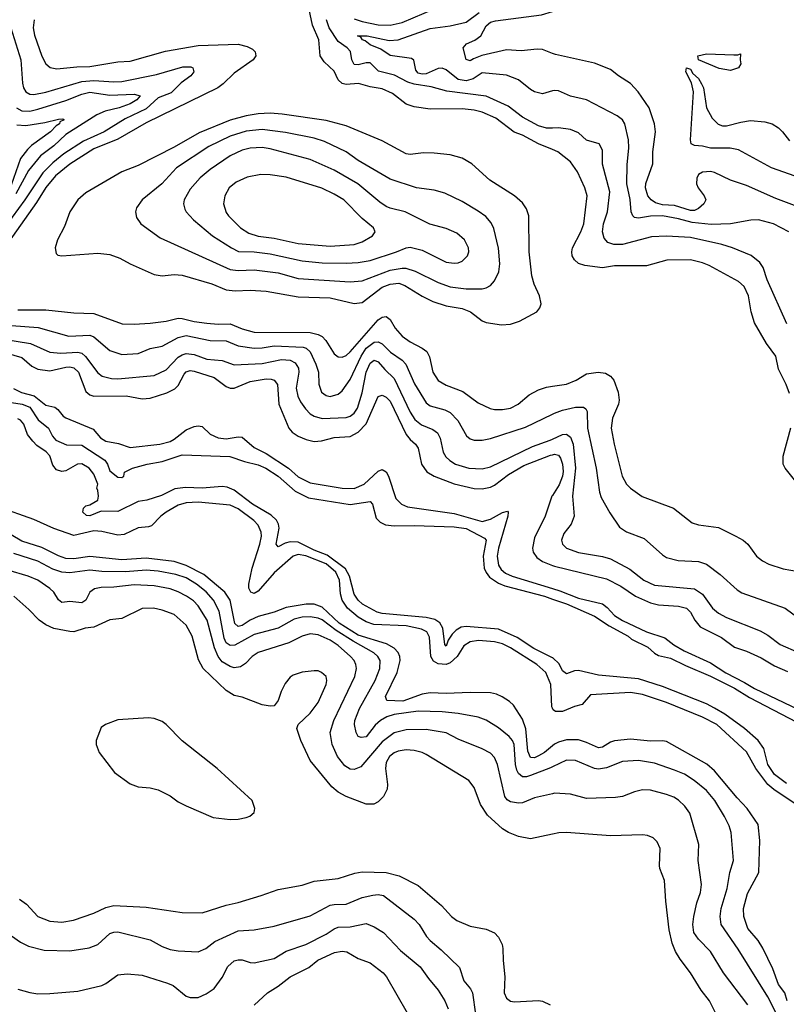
# Model space of a CAD drawing. Header units: inches. Extents: x 1305375 to 1407406, y 744550 to 841633.
# Tile 434 of 509: x 1377339 to 1381169, y 823672 to 828590. Entities that reach past the tile are written whole.
import ezdxf

# ---------------------------------------------------------------- set-up
doc = ezdxf.new("R2010")
doc.units = ezdxf.units.IN
doc.header["$MEASUREMENT"] = 0
doc.layers.add('B3872', color=7, linetype='Continuous')
doc.layers.add('B3882', color=7, linetype='Continuous')

msp = doc.modelspace()

# ---------------------------------------------------------------- linework, layer by layer
at = {"layer": 'B3872', "color": 5}
for points, elevation in [([(1380000, 827941.6), (1379930, 827970.7), (1379850, 828013.4), (1379808.6, 828028.6), (1379717.6, 828097.6), (1379650, 828128.7), (1379610, 828138.3), (1379550, 828144.6), (1379390, 828143.6), (1379310, 828155), (1379270, 828168.4), (1379200.8, 828220.8), (1379150, 828244.7), (1379090, 828254.2), (1379031.8, 828271.8), (1378970, 828265.8), (1378950, 828270.5), (1378929.8, 828290), (1378910, 828333.5), (1378859.8, 828379.8), (1378839.7, 828410), (1378833.3, 828490), (1378802.4, 828562.4), (1378775.8, 828690)], 1180), ([(1379010, 828594.7), (1379050, 828581.6), (1379130, 828565.1), (1379190, 828563), (1379250, 828576.3), (1379414.2, 828645.8)], 1160), ([(1377411.5, 828590), (1377406.4, 828550), (1377412.9, 828512.8), (1377450, 828408.4), (1377469, 828369), (1377490.9, 828350.9), (1377524.2, 828344.1), (1377625.2, 828354.8), (1377690, 828356.5), (1377830, 828379.9), (1377890, 828383.6), (1378067.6, 828432.4), (1378230, 828461.2), (1378430, 828468.1), (1378476.1, 828456.1), (1378502.5, 828442.5), (1378515.5, 828430), (1378518.4, 828410), (1378504.9, 828390), (1378410, 828323.1), (1378355.8, 828270), (1378328, 828250), (1377970, 828074.7), (1377830, 827992.6), (1377710, 827944.2), (1377590, 827869.2), (1377518.4, 827810), (1377470, 827751.9), (1377423.6, 827676.4), (1377263.1, 827450)], 1180), ([(1380000, 828049), (1379970, 828048.2), (1379930, 828059.6), (1379850, 828103.6), (1379778.5, 828158.5), (1379670, 828208), (1379472.5, 828232.5), (1379394.3, 828254.3), (1379310, 828267.5), (1379277.7, 828277.8), (1379212.1, 828312.1), (1379132.1, 828332.1), (1379090, 828373.8), (1379070, 828374.1), (1379030, 828364.8), (1379010, 828366.6), (1378998.1, 828390), (1378991.8, 828431.8), (1378975, 828450), (1378930, 828480.4), (1378884.9, 828550), (1378871.1, 828590)], 1160), ([(1380000, 828234.1), (1379950, 828220.3), (1379910, 828229.8), (1379890, 828240.9), (1379829.9, 828289.9), (1379770, 828313.3), (1379650, 828323.9), (1379604.6, 828295.4), (1379570, 828283.8), (1379530, 828291), (1379470, 828339.5), (1379450, 828348.6), (1379430, 828345.7), (1379370, 828319.3), (1379350, 828318.1), (1379330, 828323.3), (1379317.9, 828337.9), (1379307.3, 828387.3), (1379295.8, 828395.8), (1379190, 828410.5), (1379143, 828443), (1379090, 828464.4), (1379064.8, 828484.8), (1379051.1, 828490), (1379043.5, 828503.5), (1379026.6, 828510), (1379075.5, 828510), (1379185.4, 828485.4), (1379230, 828489.1), (1379390, 828545.8), (1379490, 828558.5), (1379570, 828578.1), (1379634.1, 828625.9)], 1140), ([(1380000, 828421.8), (1379950, 828441.4), (1379923.5, 828443.5), (1379844.8, 828435.2), (1379770, 828440.1), (1379648.3, 828411.7), (1379605.3, 828394.7), (1379590, 828384), (1379570, 828391.3), (1379554, 828450), (1379571.4, 828468.6), (1379613, 828487), (1379643.2, 828510), (1379670, 828559.2), (1379690, 828577.1), (1379715.6, 828584.4), (1379945.1, 828614.9), (1380000, 828631.3)], 1120), ([(1377295.3, 828550), (1377344, 828390), (1377352.3, 828272.3), (1377358.1, 828250), (1377370, 828229.4), (1377390, 828218.6), (1377410, 828215.9), (1377470, 828227.3), (1377650, 828281.3), (1377710, 828286.2), (1377810, 828278.8), (1377850, 828281), (1378023.2, 828316.8), (1378154.2, 828354.2), (1378194.2, 828354.2), (1378203.1, 828350), (1378209.1, 828330), (1378194.5, 828310), (1378145.7, 828274.3), (1378096.1, 828223.9), (1378030, 828199.3), (1377970, 828145.2), (1377865.6, 828094.4), (1377760.2, 828030), (1377656.9, 827983.1), (1377559.4, 827920.6), (1377504.4, 827875.6), (1377454.6, 827825.4), (1377364.7, 827690), (1377270, 827560.4)], 1160), ([(1377322.4, 828150), (1377350, 828134.1), (1377390, 828133.3), (1377430, 828142.4), (1377570, 828185.7), (1377650, 828218.1), (1377690, 828227.5), (1377790, 828213.6), (1377910, 828218), (1377941.1, 828210), (1377923.8, 828190), (1377890, 828169.3), (1377835.2, 828150), (1377766.7, 828133.3), (1377725, 828115), (1377570, 828016.7), (1377510, 827960.5), (1377442.9, 827910), (1377383.5, 827836.5), (1377320, 827720.1)], 1140), ([(1377324.6, 828064.6), (1377370, 828061.2), (1377464.3, 828075.7), (1377532.6, 828092.6), (1377554.2, 828094.2), (1377560.5, 828090), (1377540.3, 828079.7), (1377537.2, 828070), (1377520.8, 828059.2), (1377493.6, 828030), (1377398.4, 827961.6), (1377378.1, 827941.9), (1377343.7, 827896.3), (1377296.6, 827763.4)], 1120), ([(1377330, 827140.6), (1377470, 827141.6), (1377610, 827125), (1377710, 827121.7), (1377850.8, 827070.8), (1377910, 827068.7), (1377990, 827073.9), (1378070, 827084.6), (1378130, 827098.4), (1378150, 827098.2), (1378210, 827083.3), (1378274, 827074), (1378330, 827069.3), (1378390, 827070.5), (1378450, 827046), (1378510, 827029.2), (1378790, 827027.4), (1378830, 827018.3), (1378850, 827007.5), (1378867.9, 826987.9), (1378910, 826921.8), (1378930, 826906.7), (1378950, 826904.2), (1378970, 826913.4), (1378990, 826930.6), (1379130, 827091.6), (1379150, 827104.2), (1379170, 827107.5), (1379190, 827092), (1379215, 827050), (1379250, 827009.4), (1379290, 826980.5), (1379350.3, 826950), (1379372.2, 826932.2), (1379385.4, 826905.4), (1379402.4, 826830), (1379430, 826787.8), (1379470, 826763.7), (1379552.1, 826732.1), (1379630, 826676.9), (1379688.8, 826648.8), (1379710, 826643.2), (1379750, 826642.5), (1379790, 826650.2), (1379829.7, 826670), (1379883.7, 826716.3), (1379930, 826741.1), (1379970, 826754), (1380000, 826758.8)], 1180), ([(1377230, 827067.1), (1377432, 827052), (1377584, 827010), (1377690, 827013.5), (1377710, 827005.9), (1377790, 826937.4), (1377850, 826917.8), (1377930, 826923.5), (1377990, 826947.3), (1378050, 826960.1), (1378130, 827002.8), (1378170, 827012), (1378290, 826987.2), (1378370, 826985.3), (1378430, 826960.5), (1378510, 826948.9), (1378550, 826950.5), (1378610, 826960.9), (1378754.6, 826954.6), (1378770, 826949.6), (1378790.4, 826930.4), (1378817.7, 826870), (1378830.9, 826829.1), (1378833.5, 826770), (1378847.3, 826730), (1378870, 826712.2), (1378890, 826708.7), (1378930, 826720.2), (1378950, 826736.5), (1378990, 826793.5), (1379044, 826910), (1379070, 826949.7), (1379110, 826980.1), (1379130, 826981.7), (1379150, 826970.7), (1379192.1, 826930), (1379250, 826889), (1379268.5, 826870), (1379311.8, 826771.8), (1379370, 826676), (1379390, 826661.9), (1379462, 826642), (1379490, 826627.7), (1379528.2, 826588.2), (1379571.4, 826511.4), (1379590, 826495.8), (1379610, 826489.2), (1379650, 826490.2), (1379690, 826497.6), (1379866, 826554), (1380000, 826620.4)], 1160), ([(1377250, 826996.1), (1377393, 826973), (1377490.1, 826930.1), (1377544.8, 826924.8), (1377630, 826928.9), (1377650, 826923.8), (1377668, 826908), (1377730, 826825.5), (1377750.3, 826810), (1377797.5, 826797.5), (1377830, 826796.3), (1378010, 826812.7), (1378070, 826841.5), (1378130, 826904.1), (1378150, 826916.5), (1378170, 826922), (1378210, 826917.4), (1378274.2, 826894.2), (1378350, 826888.2), (1378410, 826866.8), (1378550, 826872.8), (1378647.3, 826892.7), (1378690.1, 826890.1), (1378715.7, 826875.7), (1378731.6, 826850), (1378733.4, 826830), (1378720.6, 826750), (1378729.1, 826710), (1378741.7, 826681.6), (1378766.2, 826646.2), (1378790, 826621.9), (1378810, 826608.9), (1378850, 826597.5), (1378970, 826603.6), (1378990, 826609.6), (1379010, 826624.8), (1379025.9, 826650), (1379050, 826726), (1379070, 826830.2), (1379090, 826874.8), (1379110, 826890.1), (1379130, 826881.5), (1379162.7, 826842.7), (1379210, 826797.4), (1379290.1, 826630), (1379313.5, 826593.5), (1379345.8, 826565.8), (1379403.2, 826543.2), (1379425.6, 826525.6), (1379439.8, 826499.8), (1379454.8, 826430), (1379467.1, 826407.1), (1379487.6, 826387.6), (1379515.6, 826370), (1379582, 826350), (1379650, 826345.9), (1379690, 826356.4), (1379901.4, 826458.6), (1379988.7, 826490), (1380000, 826495.1)], 1140), ([(1377270, 826925.7), (1377350, 826903), (1377399.9, 826859.9), (1377430, 826844.1), (1377490, 826835.7), (1377570, 826853.9), (1377590, 826856), (1377610, 826851.8), (1377632.5, 826830), (1377670, 826733), (1377690, 826715.8), (1377710, 826710.1), (1377871, 826711), (1377950, 826696.4), (1377990, 826700.4), (1378073.4, 826726.6), (1378114.6, 826745.4), (1378130, 826763.2), (1378160.5, 826819.5), (1378170, 826830.6), (1378190, 826837.1), (1378210, 826834.7), (1378310, 826802.7), (1378370, 826758.5), (1378390, 826750.1), (1378410, 826750.1), (1378490, 826782.8), (1378570, 826796), (1378594.5, 826794.5), (1378610, 826789.3), (1378627.5, 826767.5), (1378633.3, 826670), (1378683, 826550), (1378699.3, 826530), (1378729.3, 826509.3), (1378770, 826493), (1378810, 826483.4), (1378846.2, 826486.2), (1378910, 826503.1), (1378990, 826508.9), (1379030, 826529.5), (1379070, 826572.2), (1379130, 826707.6), (1379150, 826714.8), (1379170, 826705), (1379190, 826684.1), (1379270, 826517.7), (1379290, 826492.5), (1379316.1, 826470), (1379329.5, 826450), (1379345.8, 826370), (1379372.2, 826332.2), (1379409, 826310), (1379510, 826272.3), (1379610, 826248.8), (1379650, 826246.4), (1379690, 826254.5), (1379710, 826264.4), (1379781.1, 826318.9), (1379857.5, 826362.5), (1379990, 826415), (1380000, 826417.3)], 1120), ([(1377307.2, 826747.2), (1377348, 826728), (1377410.7, 826710.7), (1377470, 826664.2), (1377514.4, 826654.4), (1377530, 826643), (1377556.1, 826610), (1377570, 826601.2), (1377705.5, 826545.5), (1377742.2, 826502.2), (1377770, 826485.6), (1377832.7, 826472.7), (1377890, 826453.8), (1378039.5, 826470), (1378090, 826483.6), (1378110, 826494.1), (1378170, 826540.7), (1378210, 826558.3), (1378230, 826561.9), (1378250, 826557.6), (1378290, 826520.5), (1378330, 826501), (1378370, 826496.1), (1378430, 826506.7), (1378450, 826504.4), (1378510, 826453.8), (1378570, 826424), (1378681.2, 826350), (1378730, 826307.1), (1378790, 826276), (1378950, 826249.7), (1379010, 826248), (1379060.2, 826270), (1379130, 826335.5), (1379150, 826343.7), (1379170, 826331), (1379180.8, 826310), (1379217.7, 826197.7), (1379246.9, 826170), (1379276.9, 826156.9), (1379510, 826123.5), (1379650, 826084), (1379690, 826094.5), (1379750, 826128.3), (1379775.8, 826135.8), (1379779.6, 826130), (1379776.9, 826110), (1379730.1, 825950), (1379724.5, 825910), (1379730, 825865.6), (1379743.5, 825843.5), (1379765.3, 825825.3), (1379799.7, 825810), (1380000, 825748.5)], 1080), ([(1377297.8, 826677.8), (1377352, 826670), (1377390, 826654.6), (1377430.7, 826590.7), (1377483.2, 826550), (1377502.8, 826510), (1377520.3, 826490), (1377572.9, 826467.1), (1377650, 826465.2), (1377764.5, 826390), (1377777.4, 826370), (1377790, 826336.4), (1377830, 826304.4), (1377850, 826302.8), (1377859, 826310), (1377862, 826330), (1377902, 826350), (1377975.3, 826370), (1378050, 826383.6), (1378150, 826415.9), (1378388.2, 826408.2), (1378462.6, 826382.6), (1378530, 826367), (1378568.9, 826350), (1378630.8, 826310), (1378715, 826235), (1378782.2, 826202.2), (1378990, 826168.2), (1379090, 826184.2), (1379101.5, 826170), (1379120.4, 826100.4), (1379139.7, 826079.7), (1379166.6, 826066.6), (1379210, 826061.9), (1379310, 826064.4), (1379510, 826057.4), (1379570, 826049.1), (1379660.3, 826000.3), (1379668.4, 825990), (1379654.4, 825910), (1379659.5, 825850), (1379668.5, 825828.5), (1379685.8, 825805.8), (1379730, 825775.3), (1379762.6, 825762.6), (1379961.2, 825710), (1380000, 825696.3)], 1060), ([(1380000, 825403.2), (1379906.6, 825450), (1379824.4, 825504.4), (1379730, 825545.4), (1379570, 825558.7), (1379544.1, 825555.9), (1379518.5, 825541.5), (1379499.2, 825520.8), (1379479.7, 825490), (1379470, 825460.5), (1379463.1, 825470), (1379453.4, 825550), (1379437, 825577), (1379413.3, 825593.3), (1379370, 825604.4), (1379150, 825623.5), (1379124.4, 825630), (1379052, 825670), (1379029.9, 825690), (1379010, 825720.4), (1378987.3, 825810), (1378966.6, 825846.6), (1378875.7, 825915.7), (1378810, 825939.7), (1378730, 825980.7), (1378690, 825982.7), (1378665, 825975), (1378630, 825956.3), (1378619.8, 825970), (1378634.8, 826050), (1378632, 826070), (1378622, 826090), (1378594.6, 826114.6), (1378501.5, 826170), (1378410, 826239.9), (1378375, 826255), (1378350, 826258.6), (1378250, 826250.7), (1378166.6, 826253.4), (1378113.9, 826246.1), (1378047.3, 826212.7), (1377974.8, 826190), (1377930, 826182.9), (1377830, 826132.9), (1377745.5, 826134.5), (1377690, 826112), (1377672.7, 826112.7), (1377654, 826130), (1377658, 826150), (1377670, 826162), (1377690, 826166), (1377728.7, 826190), (1377733.3, 826210), (1377730, 826238), (1377724, 826250), (1377729, 826270), (1377710, 826320.7), (1377686, 826350), (1377650, 826371.2), (1377628.5, 826370), (1377570, 826336), (1377550, 826333.1), (1377522.2, 826342.2), (1377504.7, 826364.7), (1377490, 826411.1), (1377471.6, 826431.6), (1377423.9, 826463.9), (1377404.2, 826484.2), (1377377.6, 826517.6), (1377359.8, 826570), (1377343.5, 826590), (1377330, 826596.8)], 1060), ([(1380000, 825151.9), (1379997.7, 825157.7), (1379992.3, 825270), (1379967.5, 825330), (1379922.3, 825370), (1379790, 825451.9), (1379750, 825472.3), (1379710, 825482.9), (1379631.1, 825488.9), (1379590, 825482.6), (1379558.1, 825461.9), (1379524.6, 825410), (1379490, 825377.6), (1379470, 825369.3), (1379430, 825372.3), (1379406.1, 825386.1), (1379392.5, 825410), (1379386.6, 825506.6), (1379372.3, 825532.3), (1379346.1, 825546.1), (1379270, 825561.7), (1379108.3, 825568.3), (1379070, 825581.7), (1379030, 825605.7), (1378976.1, 825650), (1378950.2, 825690), (1378942.3, 825722.3), (1378936.2, 825790), (1378918.7, 825830), (1378870, 825872.6), (1378768.3, 825911.7), (1378730, 825918.4), (1378704.6, 825910), (1378610, 825826.8), (1378530, 825735.9), (1378510, 825724.6), (1378493.1, 825730), (1378483.6, 825750), (1378482.8, 825770), (1378499.9, 825850), (1378539.2, 825970), (1378546.1, 826010), (1378544.8, 826030), (1378530, 826064.5), (1378508.7, 826088.7), (1378430, 826147.6), (1378390, 826165.6), (1378230, 826180.6), (1378170, 826177.4), (1378130, 826164.5), (1378071.2, 826130), (1378044.7, 826110), (1377997.8, 826062.2), (1377983.1, 826056.9), (1377930, 826051.6), (1377860.7, 826019.3), (1377830, 826015.7), (1377750, 826033.8), (1377710, 826036.5), (1377610, 826013.3), (1377509, 826049), (1377410, 826092.9), (1377230, 826157.1)], 1080), ([(1380000, 826213.5), (1379997.8, 826210), (1379963.1, 826110), (1379910, 826001.3), (1379900.4, 825950), (1379903.5, 825930), (1379923.1, 825903.1), (1379950, 825883.9), (1380000, 825864)], 1120), ([(1380000, 824962.7), (1379960.1, 824930), (1379930, 824912.8), (1379910, 824903.6), (1379890, 824904), (1379877, 824937), (1379867.3, 825047.3), (1379850, 825096.4), (1379805.8, 825165.8), (1379785, 825185), (1379748.3, 825208.3), (1379721.3, 825221.3), (1379690, 825227.2), (1379590, 825229.9), (1379470, 825224.1), (1379390, 825227.6), (1379350, 825221.4), (1379253.3, 825186.7), (1379173.6, 825190), (1379166.7, 825210), (1379223.8, 825330), (1379240.4, 825390), (1379238.2, 825410), (1379229.6, 825429.6), (1379210, 825451.6), (1379172, 825472), (1379030, 825515), (1378935.2, 825575.2), (1378850, 825655.4), (1378810, 825671), (1378770, 825671.2), (1378670, 825654.1), (1378610, 825631.1), (1378530, 825608.8), (1378490, 825589.9), (1378450, 825564.2), (1378430, 825559), (1378414.5, 825574.5), (1378389.9, 825690), (1378363.6, 825730), (1378259.2, 825819.2), (1378170, 825864.3), (1378110, 825884.1), (1377970, 825900.5), (1377850, 825892.6), (1377690, 825907.9), (1377610, 825897.9), (1377570, 825898.9), (1377532.5, 825912.5), (1377450, 825954.2), (1377350, 825984.5), (1377296.5, 826016.5)], 1120), ([(1380000, 824858.6), (1379990, 824853.8), (1379890, 824814.7), (1379870, 824808.5), (1379850, 824808.9), (1379830, 824824.5), (1379822.1, 824842.1), (1379816.1, 824870), (1379809.2, 824969.2), (1379800.4, 824990), (1379784.9, 825010), (1379730, 825053.3), (1379670, 825091.2), (1379630, 825105.6), (1379530, 825124.5), (1379450, 825132.7), (1379330, 825135.7), (1379210, 825120.1), (1379172.6, 825107.4), (1379142, 825090), (1379114.4, 825065.6), (1379070, 825007.7), (1379044, 825004), (1379029.9, 825009.9), (1379020.4, 825030), (1379010.8, 825070), (1379012.9, 825090), (1379036.6, 825150), (1379114.4, 825290), (1379137.6, 825350), (1379139.6, 825390), (1379127.2, 825410), (1379107.9, 825428), (1379005.1, 825485.1), (1378919.7, 825539.7), (1378850, 825592.2), (1378830, 825600.8), (1378790, 825607.8), (1378750, 825606.2), (1378710, 825595.4), (1378630, 825550.4), (1378510, 825519.3), (1378413.8, 825466.2), (1378390, 825463.4), (1378370, 825478.3), (1378360.2, 825500.2), (1378334.9, 825634.9), (1378306.8, 825690), (1378270, 825732.5), (1378222.6, 825770), (1378170, 825801.5), (1378119.5, 825819.5), (1378030, 825836), (1377970, 825840.4), (1377868, 825832), (1377750, 825833.7), (1377690, 825840.5), (1377590, 825826.5), (1377550, 825830.6), (1377504.8, 825844.8), (1377430, 825885), (1377310, 825923.2)], 1140), ([(1380000, 824723.8), (1379910, 824704), (1379850, 824678.4), (1379830, 824676.1), (1379790, 824682.5), (1379773.5, 824693.5), (1379761.6, 824710), (1379725.9, 824870), (1379710, 824904.7), (1379690, 824926.2), (1379650, 824948.4), (1379530, 824996.5), (1379470, 825027.9), (1379370, 825044.3), (1379270, 825043.4), (1379210, 825027.6), (1379150, 824982.5), (1379042.3, 824857.7), (1379010, 824844), (1378990, 824846.9), (1378963.6, 824863.6), (1378926.5, 824910), (1378900.6, 824970), (1378889.9, 825030), (1378907.7, 825090), (1379012.5, 825310), (1379020.9, 825350), (1379018.4, 825370), (1379009.1, 825390), (1378991.3, 825410), (1378930, 825464.2), (1378890, 825490.3), (1378830, 825516.9), (1378790, 825522.4), (1378750, 825510.5), (1378682.9, 825477.1), (1378530, 825428.5), (1378499.7, 825410), (1378466.4, 825373.6), (1378441.9, 825358.1), (1378410, 825352.9), (1378390, 825358.5), (1378350, 825382.6), (1378329.6, 825409.6), (1378312.9, 825452.9), (1378275.7, 825590), (1378230, 825662.3), (1378206.5, 825686.5), (1378171.5, 825710), (1378130, 825732.7), (1378090, 825746.7), (1378010, 825761.6), (1377910, 825767.7), (1377810, 825755.5), (1377746.3, 825753.7), (1377713.4, 825746.6), (1377700.9, 825739.1), (1377690.1, 825729.9), (1377669.4, 825690.6), (1377650, 825677.2), (1377590, 825683.4), (1377550, 825679.2), (1377532.7, 825692.7), (1377509.9, 825729.9), (1377490, 825749), (1377429.7, 825790), (1377380.5, 825810), (1377280.3, 825840.3)], 1160), ([(1380000, 824521.2), (1379890, 824499.3), (1379830, 824510.9), (1379780.7, 824530), (1379750, 824548.7), (1379676.1, 824616.1), (1379641, 824670), (1379610, 824755.1), (1379582.6, 824790), (1379370, 824919.8), (1379349.6, 824930), (1379310, 824939.9), (1379270, 824943), (1379230, 824937.1), (1379210, 824928.7), (1379186.8, 824910), (1379170, 824879.1), (1379165.5, 824850), (1379175.8, 824770), (1379174.2, 824745.8), (1379156.6, 824710), (1379130, 824683.7), (1379107.6, 824672.4), (1379070, 824671.2), (1378969.4, 824709.4), (1378930, 824731.2), (1378897.7, 824757.7), (1378789.8, 824890), (1378744.2, 824990), (1378724.2, 825050), (1378729.5, 825070), (1378790, 825126.5), (1378830, 825179.5), (1378870.6, 825270), (1378874, 825290), (1378869.6, 825310), (1378846, 825330), (1378830, 825336.9), (1378810, 825338.3), (1378750, 825331.1), (1378704.6, 825315.4), (1378690, 825306), (1378664.8, 825275.2), (1378645.1, 825234.9), (1378630, 825189), (1378610, 825162.9), (1378590, 825161.3), (1378550, 825167.2), (1378450, 825206.6), (1378410, 825215), (1378370, 825238.9), (1378255.5, 825350), (1378232.5, 825392.5), (1378200.5, 825510), (1378170, 825565.6), (1378110, 825618.5), (1378050, 825640.8), (1378008, 825650), (1377950, 825649.8), (1377850, 825599.7), (1377790, 825592.2), (1377710, 825556.4), (1377666, 825550), (1377610, 825533.1), (1377590, 825533.6), (1377510, 825549.1), (1377470, 825566.8), (1377436.4, 825590), (1377384.5, 825644.5), (1377309.8, 825710)], 1180), ([(1377337.4, 824197.4), (1377372.5, 824172.5), (1377430, 824111.3), (1377490, 824086.6), (1377550, 824082.7), (1377608.3, 824091.7), (1377710, 824126.7), (1377770, 824156.1), (1377810, 824165.9), (1377970, 824156.8), (1378150, 824130.2), (1378250, 824128.7), (1378370, 824167.7), (1378430, 824179.8), (1378545.3, 824214.7), (1378630, 824245.8), (1378750, 824267), (1378810, 824287.6), (1378930, 824300.1), (1379013.1, 824326.9), (1379050, 824334), (1379170, 824330.1), (1379233.9, 824313.9), (1379330, 824265.8), (1379446, 824166), (1379495.6, 824110), (1379522.4, 824090), (1379590, 824062), (1379670, 824047.8), (1379710, 824028.5), (1379730, 824007.7), (1379748.7, 823970), (1379752.9, 823950), (1379753.6, 823890), (1379763.2, 823810), (1379758.8, 823730), (1379770, 823702), (1379790, 823687.8), (1379810, 823683.6), (1379930, 823691.3), (1379950, 823687.9), (1379988.2, 823670)], 1180), ([(1377270, 824034), (1377342.9, 823982.9), (1377383.2, 823963.2), (1377461.7, 823941.7), (1377590, 823939.7), (1377685.9, 823954.1), (1377730, 823971.3), (1377790, 824025.9), (1377810, 824032.8), (1377830, 824033.4), (1377990, 823994.2), (1378050, 823961.3), (1378090, 823945.3), (1378130, 823939.1), (1378230, 823934.7), (1378269.1, 823950.9), (1378313.8, 823986.2), (1378430, 824038.5), (1378510, 824043.5), (1378610, 824061.6), (1378790, 824113.1), (1378890, 824166.5), (1378910, 824171.2), (1378970, 824172.5), (1379050, 824205.3), (1379103.3, 824216.7), (1379130, 824221), (1379155.9, 824215.9), (1379310, 824096.5), (1379334.7, 824070), (1379371.4, 824011.4), (1379390, 823990.3), (1379444.2, 823944.2), (1379535.4, 823855.4), (1379556.9, 823790), (1379590.2, 823750), (1379600.2, 823730), (1379616.5, 823623.5)], 1160), ([(1377330, 823747.6), (1377390, 823730.3), (1377430, 823724.6), (1377490, 823725.3), (1377630, 823737.4), (1377750, 823766.3), (1377770, 823775.6), (1377830, 823819.6), (1377875.7, 823824.3), (1377950, 823817.8), (1378077.5, 823777.5), (1378106, 823766), (1378170, 823712.6), (1378190, 823706.2), (1378230, 823706), (1378270, 823723.6), (1378310, 823751.7), (1378350, 823806.5), (1378378.6, 823861.4), (1378410, 823888.4), (1378430, 823894.3), (1378450, 823894), (1378490, 823880.3), (1378510, 823879), (1378610, 823900.9), (1378670, 823937.5), (1378768.2, 823970), (1378870, 824021.9), (1378910, 824049.5), (1378930, 824056.8), (1378990, 824058.2), (1379070, 824076.1), (1379110, 824059.7), (1379156.9, 824030), (1379240.8, 823940.8), (1379339.8, 823859.8), (1379380.4, 823800.4), (1379430, 823742.4), (1379462.7, 823690), (1379479.5, 823650)], 1140), ([(1378510, 823668.4), (1378576.8, 823730), (1378630, 823762.7), (1378689.8, 823810), (1378783.7, 823856.3), (1378828, 823892), (1378911.6, 823930), (1378950, 823937.5), (1378973.7, 823933.7), (1379030, 823900.7), (1379090, 823879.7), (1379155.3, 823830), (1379172, 823810), (1379274.6, 823630)], 1120)]:
    msp.add_lwpolyline(points, dxfattribs=dict(at, elevation=elevation))
for points, elevation in [([(1378590, 828122.3), (1378530, 828120.3), (1378470, 828110.3), (1378390, 828088.4), (1378235.2, 828024.8), (1378110, 827953.5), (1377930, 827861.2), (1377850, 827829.8), (1377670, 827725.8), (1377630, 827689.8), (1377590, 827631.1), (1377562.7, 827557.3), (1377528.1, 827490), (1377515.6, 827450), (1377521.8, 827421.8), (1377530, 827414.4), (1377550, 827410.3), (1377730, 827423.5), (1377790, 827416.9), (1377838.6, 827398.6), (1377890.4, 827370), (1378010, 827317.7), (1378050, 827311), (1378110, 827316.8), (1378150, 827314.1), (1378299.5, 827270), (1378370, 827241.2), (1378415.5, 827235.5), (1378490, 827238.2), (1378570, 827234.4), (1378730, 827205.5), (1378890, 827200.1), (1379010, 827171.9), (1379050, 827177.7), (1379150, 827254), (1379190, 827268.3), (1379233.4, 827273.4), (1379263, 827263), (1379350, 827208.3), (1379402.3, 827182.3), (1379470, 827161.4), (1379550, 827147.5), (1379591, 827131), (1379650, 827086), (1379670, 827077.4), (1379746.4, 827066.4), (1379790, 827069.2), (1379836.1, 827083.9), (1379922.9, 827130), (1379938, 827150), (1379943.5, 827170), (1379936.4, 827210), (1379909.2, 827269.2), (1379897.7, 827310), (1379884.3, 827430), (1379882.5, 827610), (1379870, 827645.6), (1379850, 827676), (1379810, 827709.8), (1379687.7, 827787.7), (1379597.7, 827870), (1379550, 827898.8), (1379490, 827915.3), (1379410, 827923.5), (1379355.8, 827924.2), (1379290, 827916.4), (1379270, 827920.8), (1379150, 827985.4), (1378970, 828060.2), (1378870, 828086), (1378650, 828117.6)], 1220), ([(1378550, 828041.8), (1378470, 828033.2), (1378390, 828009), (1378283.7, 827956.3), (1378122.7, 827850), (1378049.6, 827770.4), (1377950.2, 827690), (1377922.8, 827650), (1377917.3, 827630), (1377922.2, 827602.2), (1377943.6, 827570), (1378040.1, 827500.1), (1378390, 827341.9), (1378430, 827336.9), (1378510, 827341.4), (1378630, 827325.8), (1378730, 827297.4), (1378990, 827280.1), (1379050, 827285.4), (1379190, 827339.3), (1379249.7, 827349.7), (1379268.6, 827348.6), (1379314.4, 827334.4), (1379430, 827277.1), (1379490, 827256.3), (1379570, 827245.7), (1379650, 827245.1), (1379670, 827250.2), (1379690, 827262.2), (1379710, 827284.9), (1379732.2, 827330), (1379737.3, 827370), (1379730.7, 827449.3), (1379707.5, 827547.5), (1379694.9, 827574.9), (1379666.7, 827606.6), (1379630, 827633.8), (1379550, 827681.8), (1379463.1, 827723.1), (1379410, 827737.7), (1379320.9, 827750), (1379190, 827792.8), (1379030, 827886), (1378969.8, 827930), (1378862.2, 827982.2), (1378810, 827998.4), (1378666.4, 828026.4)], 1240), ([(1378550, 827951.9), (1378490, 827947.6), (1378450, 827937.7), (1378390, 827909.2), (1378290, 827842.1), (1378239.8, 827800.2), (1378190, 827743.9), (1378161.2, 827690), (1378157.6, 827670), (1378163.2, 827643.2), (1378170.2, 827630), (1378207.7, 827590), (1378301.3, 827510), (1378396.5, 827450), (1378432.7, 827432.7), (1378510.1, 827430.1), (1378590, 827419.9), (1378750, 827384.8), (1378850, 827375.6), (1378970, 827373.1), (1379030, 827377.2), (1379090, 827388), (1379220.5, 827430), (1379270, 827450.9), (1379290, 827454.2), (1379350, 827439.4), (1379470, 827379.4), (1379510, 827374), (1379530, 827375.8), (1379550, 827384.4), (1379575.3, 827410), (1379582.4, 827430), (1379581.2, 827450), (1379560.3, 827490), (1379523.3, 827523.3), (1379470, 827547.8), (1379388.4, 827568.4), (1379264.2, 827630), (1379190, 827648.4), (1379170, 827657.4), (1379138.3, 827678.3), (1379028.2, 827770), (1378910, 827838.7), (1378790, 827891.2), (1378590, 827945.6)], 1260), ([(1378543.5, 827816.5), (1378476.1, 827803.9), (1378420.9, 827779.1), (1378385.4, 827750), (1378363.5, 827710), (1378357.1, 827670), (1378370, 827627.2), (1378381.8, 827610), (1378442.3, 827550), (1378483.5, 827523.5), (1378530, 827509.2), (1378610, 827498), (1378730, 827471.4), (1378890, 827458.5), (1379010, 827467.4), (1379050, 827480.5), (1379102, 827510), (1379114.5, 827530), (1379106, 827550), (1379050, 827597.8), (1378957.8, 827690), (1378910, 827719), (1378847.8, 827747.8), (1378670, 827802.7), (1378590, 827815.6)], 1280), ([(1377983.1, 825103.1), (1377830, 825093.1), (1377766.8, 825070), (1377746.1, 825053.9), (1377720.5, 824990), (1377720.5, 824970), (1377735.5, 824930), (1377812.4, 824830), (1377890, 824774), (1377930, 824757.6), (1377990, 824753.4), (1378030, 824743), (1378090, 824713.4), (1378130, 824684), (1378170, 824662.8), (1378305.5, 824605.5), (1378390, 824595.3), (1378430, 824597), (1378470, 824605.3), (1378487.9, 824612.1), (1378509.6, 824630.4), (1378514, 824650), (1378500.7, 824690), (1378325.6, 824850), (1378150, 824988), (1378070, 825069.6), (1378050, 825084.2), (1378010, 825099.7)], 1220)]:
    msp.add_lwpolyline(points, close=True, dxfattribs=dict(at, elevation=elevation))
at = {"layer": 'B3882', "color": 5}
for points, elevation in [([(1381250, 827646.4), (1381116.6, 827696.6), (1380970, 827762.6), (1380890, 827789), (1380810, 827827), (1380790, 827831.5), (1380750, 827828.1), (1380730, 827816.1), (1380721.4, 827798.6), (1380720.6, 827770), (1380728.6, 827750), (1380759, 827710), (1380766.8, 827690), (1380755.9, 827670), (1380730, 827646.5), (1380710, 827637.3), (1380690, 827637.3), (1380610, 827662.3), (1380550, 827665.4), (1380515.7, 827675.7), (1380493.6, 827690), (1380476.7, 827710), (1380465.3, 827750), (1380467.6, 827772.4), (1380501.5, 827870), (1380501.1, 827930), (1380515.5, 828030), (1380510, 828069.5), (1380482.6, 828150), (1380427.8, 828230), (1380390, 828271.2), (1380329.5, 828309.5), (1380290, 828341.5), (1380210, 828373.1), (1380015.7, 828415.7), (1380000, 828421.8)], 1120), ([(1381270, 827788.6), (1381093.7, 827850), (1380930, 827939.9), (1380887.9, 827947.9), (1380790, 827948.4), (1380750, 827957.9), (1380710, 827961.4), (1380693.2, 827970), (1380689.1, 827990), (1380704.4, 828230), (1380694.3, 828274.3), (1380667.1, 828330), (1380669.7, 828350), (1380690, 828343.1), (1380702, 828322), (1380730, 828295.5), (1380745.1, 828270), (1380754.5, 828250), (1380770.5, 828150), (1380797.9, 828097.9), (1380828.9, 828068.9), (1380850, 828060.5), (1380870, 828059.2), (1380941.5, 828078.5), (1380990, 828085.7), (1381060.4, 828080.4), (1381098.4, 828070), (1381130, 828050.1), (1381150, 828030.1), (1381184.3, 827984.3)], 1080), ([(1381181.5, 827530), (1381103.7, 827570), (1381030.1, 827589.9), (1380991.4, 827588.6), (1380889.4, 827570.6), (1380792.4, 827567.6), (1380697.4, 827577.4), (1380630, 827595.9), (1380550, 827609.5), (1380490, 827608.7), (1380430, 827598.8), (1380410, 827602.4), (1380401, 827610), (1380393.8, 827630), (1380387.7, 827692.3), (1380371.6, 827770), (1380374.2, 827865.8), (1380382.6, 827950), (1380381, 827990), (1380361.6, 828070), (1380349.8, 828090), (1380324, 828110), (1380170, 828188.9), (1380090, 828207.8), (1380030, 828235.4), (1380010, 828236.9), (1380000, 828234.1)], 1140), ([(1381170.7, 827070.7), (1381073.7, 827290), (1381052.1, 827352.1), (1381036.6, 827376.6), (1380992.9, 827412.9), (1380899.7, 827450), (1380847, 827467), (1380690, 827502.6), (1380570, 827508.2), (1380495.2, 827504.8), (1380350, 827467), (1380306.9, 827466.9), (1380277.4, 827477.4), (1380258, 827498), (1380250.4, 827530.4), (1380256.1, 827570), (1380275.2, 827630), (1380287.3, 827730), (1380250.9, 827869.1), (1380250, 827939), (1380233.7, 827970), (1380170, 827988.5), (1380130, 828025.3), (1380090, 828040.7), (1380030, 828049.9), (1380000, 828049)], 1160), ([(1381183.7, 826723.7), (1381168.5, 826768.5), (1381130, 826843.7), (1381116.4, 826910), (1381070, 826973), (1381010, 827075.1), (1380993.5, 827130), (1380979.9, 827210), (1380958.1, 827258.1), (1380930, 827281.6), (1380782.6, 827362.6), (1380750, 827376.2), (1380690, 827391), (1380571.6, 827388.4), (1380470, 827361), (1380310, 827361.1), (1380250, 827350.5), (1380161.6, 827361.6), (1380130, 827371.6), (1380109.8, 827390), (1380099.4, 827410), (1380097, 827430), (1380101, 827450), (1380142.6, 827530), (1380157.3, 827570), (1380173, 827710), (1380162.7, 827750), (1380125.6, 827830), (1380090, 827879.8), (1380027.8, 827930), (1380000, 827941.6)], 1180), ([(1380000, 826758.8), (1380070, 826770.2), (1380119.1, 826790), (1380170, 826820.5), (1380229.4, 826829.4), (1380265, 826825), (1380290, 826810.2), (1380307.2, 826790), (1380328.6, 826730), (1380333.5, 826690), (1380330.2, 826670), (1380300.5, 826599.5), (1380294.1, 826550), (1380308.9, 826470), (1380348.1, 826310), (1380370.2, 826270), (1380390.2, 826250), (1380449, 826209), (1380605.3, 826150), (1380697.5, 826077.5), (1380730, 826066.7), (1380830, 826054), (1380917.1, 826010), (1380952.4, 825990), (1380976.4, 825970), (1381020.3, 825910), (1381050, 825886.9), (1381081.6, 825870), (1381152.4, 825847.6), (1381230, 825834.4)], 1180), ([(1380000, 826620.4), (1380010, 826625.3), (1380050, 826640.4), (1380115.4, 826655.4), (1380155.3, 826655.3), (1380166.8, 826646.8), (1380172.9, 826632.8), (1380175.1, 826550), (1380218.9, 826350), (1380234.5, 826230), (1380243.8, 826203.8), (1380286.9, 826126.9), (1380335.4, 826055.4), (1380370, 826031.2), (1380459.2, 825999.2), (1380550, 825917.3), (1380570, 825904.2), (1380628.6, 825888.6), (1380730, 825883.8), (1380770, 825870.2), (1380838.7, 825818.7), (1380922.3, 825742.3), (1380946.7, 825726.7), (1381163.1, 825650), (1381310, 825542.8)], 1160), ([(1380000, 826495.1), (1380050, 826517.6), (1380070, 826519.5), (1380090, 826505.2), (1380103, 826470), (1380116.2, 826350), (1380101, 826210), (1380109.3, 826110), (1380093.2, 826070), (1380056.7, 826023.3), (1380046, 825990), (1380050.3, 825970), (1380070, 825950.3), (1380130, 825929.5), (1380250, 825907.9), (1380290, 825896.6), (1380386.2, 825846.2), (1380456.1, 825790), (1380510, 825765.9), (1380710, 825746.8), (1380750, 825721.3), (1380800.5, 825650), (1380830, 825625.4), (1380870, 825604.7), (1381037.9, 825537.9), (1381076, 825516), (1381138.5, 825470), (1381228.7, 825428.6)], 1140), ([(1381210, 826291.1), (1381162.7, 826350), (1381153.5, 826370), (1381153.1, 826410), (1381191.9, 826551.9)], 1180), ([(1380000, 826417.3), (1380010, 826419.6), (1380030, 826415.7), (1380040.2, 826400.2), (1380049.7, 826370), (1380053.3, 826333.3), (1380050.6, 826310), (1380033.6, 826266.4), (1380000, 826213.5)], 1120), ([(1380000, 825864), (1380010, 825860.1), (1380270, 825796.9), (1380341.3, 825761.3), (1380415.8, 825710), (1380490, 825677.3), (1380530, 825668), (1380630, 825660.4), (1380670, 825651.4), (1380690, 825631.3), (1380710.8, 825590), (1380738, 825558), (1380844, 825504), (1380910, 825455.3), (1380970, 825436.3), (1381042.9, 825402.9), (1381110, 825362.7), (1381174.8, 825334.8)], 1120), ([(1380000, 825748.5), (1380037.1, 825737.1), (1380130, 825700.3), (1380250, 825672.2), (1380274.1, 825654.1), (1380310, 825614.7), (1380350, 825588.4), (1380470, 825532.5), (1380562.5, 825502.5), (1380607.4, 825467.4), (1380657.7, 825437.7), (1380790, 825378), (1380867.2, 825327.2), (1380959.9, 825279.9), (1381010, 825248.9), (1381230, 825143.9)], 1080), ([(1380000, 825696.3), (1380070, 825671.5), (1380210, 825611.5), (1380282.8, 825562.8), (1380378.8, 825510), (1380395.8, 825495.8), (1380476.1, 825456.1), (1380510, 825425.3), (1380530, 825414.7), (1380590, 825401.2), (1380664.3, 825364.3), (1380790, 825311.1), (1380910, 825250.9), (1380984.4, 825204.4), (1381220.6, 825080.6)], 1060), ([(1381170, 824775), (1381110, 824819.9), (1381076.9, 824870), (1381056.9, 824950), (1381028.1, 824990), (1380959.4, 825050), (1380860.7, 825120.7), (1380810, 825151.4), (1380770, 825172), (1380550, 825260.2), (1380430, 825297.1), (1380230, 825316.4), (1380130, 825339.4), (1380110, 825337), (1380070, 825322.8), (1380050, 825337.2), (1380033.1, 825373.1), (1380002.1, 825402.1), (1380000, 825403.2)], 1060), ([(1381247.4, 824650), (1381105.7, 824745.7), (1381076.4, 824770), (1381016.4, 824850), (1380970, 824933.2), (1380821, 825070), (1380750, 825105.6), (1380570, 825179), (1380450, 825220.1), (1380390, 825229), (1380190, 825218), (1380148.8, 825170), (1380110, 825159.5), (1380050, 825134.6), (1380014.7, 825134.7), (1380003.4, 825143.4), (1380000, 825151.9)], 1080), ([(1381172.4, 823690), (1381160.3, 823730), (1381130, 823770.8), (1381101.9, 823850), (1381051.9, 823951.9), (1381027.3, 823990), (1380975.6, 824050), (1380956.1, 824110), (1380954.9, 824150), (1380974.6, 824225.4), (1381031.1, 824330), (1381037, 824490), (1381028.2, 824570), (1380972.5, 824650), (1380922.5, 824702.5), (1380810, 824837.4), (1380772.3, 824872.3), (1380570, 824984.5), (1380550, 824988.6), (1380490, 824986.5), (1380390, 824996.1), (1380310, 824988.4), (1380290, 824981.5), (1380250, 824956.2), (1380230, 824952.5), (1380170, 824979.7), (1380130, 824992.3), (1380070, 824992.4), (1380030, 824981.8), (1380010, 824970.9), (1380000, 824962.7)], 1120), ([(1381127.8, 823607.8), (1381076.1, 823710), (1380927.5, 823947.5), (1380842.9, 824070), (1380837.4, 824110), (1380843.2, 824150), (1380873.1, 824250), (1380886.9, 824330), (1380905, 824390), (1380893, 824530), (1380882.9, 824562.9), (1380860.2, 824610), (1380812.2, 824690), (1380770, 824739.2), (1380707.4, 824790), (1380660.7, 824820.7), (1380610, 824842.3), (1380510, 824876.7), (1380430, 824889.3), (1380350, 824885.2), (1380270, 824852.6), (1380230, 824847), (1380209.9, 824849.9), (1380116.2, 824890), (1380070, 824892.2), (1380000, 824858.6)], 1140), ([(1380976.5, 823670), (1380854, 823830), (1380790, 823935.5), (1380730, 823998), (1380707.2, 824030), (1380701.1, 824070), (1380706.1, 824110), (1380721.3, 824178.7), (1380739.1, 824230), (1380745, 824270), (1380727.9, 824390), (1380732.2, 824470), (1380687.1, 824627.1), (1380661.9, 824661.9), (1380630, 824691.9), (1380606.7, 824706.7), (1380570, 824720.3), (1380490, 824741.6), (1380450, 824743.7), (1380410, 824733.6), (1380350.1, 824709.9), (1380315.2, 824704.8), (1380170, 824700.2), (1380090, 824721), (1380010, 824726), (1380000, 824723.8)], 1160), ([(1380814.3, 823630), (1380784, 823690), (1380743.4, 823743.4), (1380690, 823829.6), (1380638, 823898), (1380615.5, 823935.5), (1380597.6, 823977.6), (1380583.2, 824043.2), (1380566.7, 824186.7), (1380560.7, 824290), (1380536.5, 824350), (1380534.5, 824365.5), (1380537.7, 824450), (1380523.5, 824483.5), (1380504.1, 824504.1), (1380475.5, 824515.5), (1380450, 824518.5), (1380290, 824514.2), (1380070, 824530.9), (1380032.3, 824527.7), (1380000, 824521.2)], 1180)]:
    msp.add_lwpolyline(points, dxfattribs=dict(at, elevation=elevation))
at = {"layer": 'B3882', "color": 5, "elevation": 1080}
msp.add_lwpolyline([(1380890, 828336), (1380833.4, 828346.6), (1380729.6, 828390), (1380727.1, 828410), (1380770, 828419.4), (1380906.3, 828413.7), (1380926, 828414), (1380939.6, 828419.6), (1380938, 828390), (1380942, 828370), (1380930, 828349.2)], close=True, dxfattribs=at)

doc.saveas('drawing.dxf')
